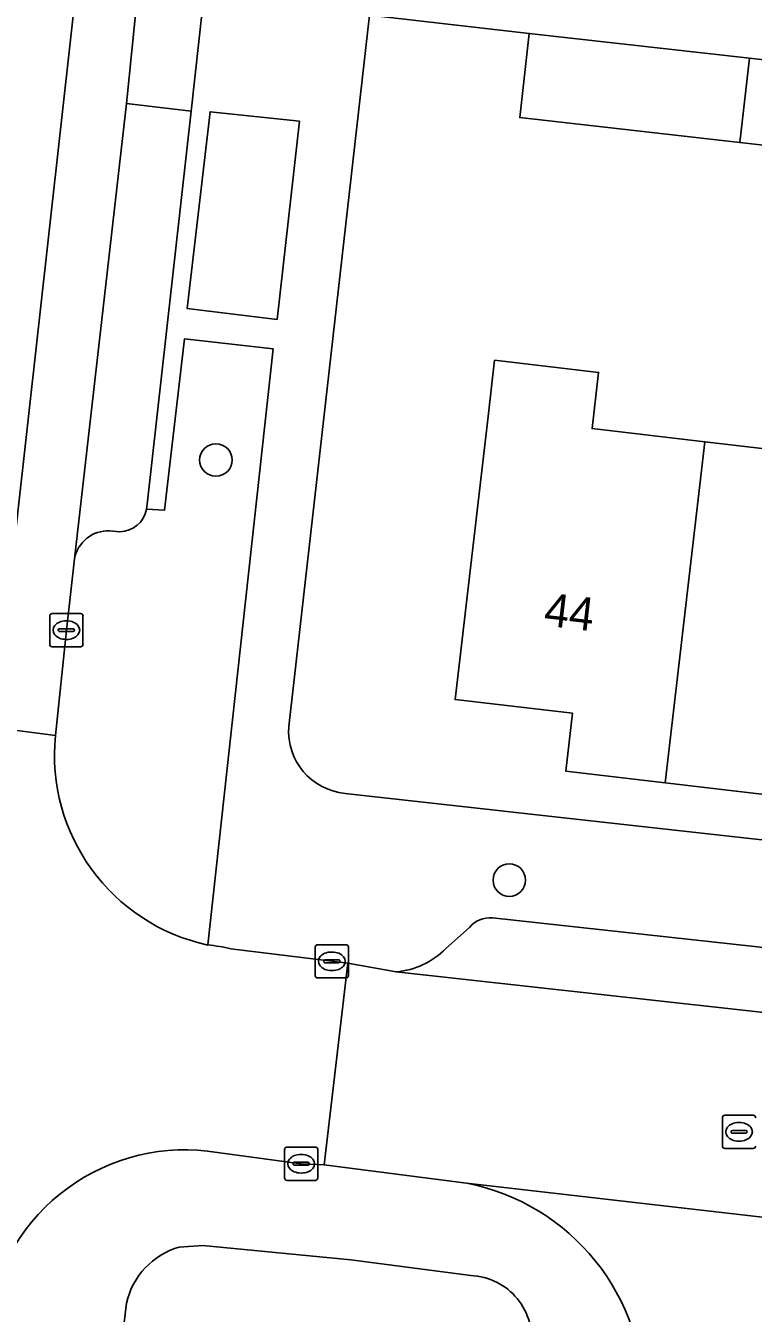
# Model space of a CAD drawing. Extents: x 162082 to 163401, y 388089 to 388636.
# Drawn here: x 162729.45 to 162751.33, y 388468.33 to 388507.04 of the extents above; entities that cross this region are included whole.
import ezdxf

# ---------------------------------------------------------------- set-up
doc = ezdxf.new("R2010")
doc.units = 0
for name, color, linetype in [('IMGEO_Boom', 7, 'Continuous'), ('IMGEO_Erf', 7, 'Continuous'), ('IMGEO_Groenvoorziening', 7, 'Continuous'), ('IMGEO_Kolk', 7, 'Continuous'), ('IMGEO_Pand', 7, 'Continuous'), ('IMGEO_Pand_nummerreeks', 7, 'Continuous'), ('IMGEO_Parkeervlak_open', 7, 'Continuous'), ('IMGEO_Rijbaan_lokaal_gesloten', 7, 'Continuous'), ('IMGEO_Rijbaan_lokaal_open', 7, 'Continuous'), ('IMGEO_Rioolput', 7, 'Continuous'), ('IMGEO_Voetpad_open', 7, 'Continuous')]:
    doc.layers.add(name, color=color, linetype=linetype)

msp = doc.modelspace()

# ---------------------------------------------------------------- linework, layer by layer
at = {"layer": 'IMGEO_Boom'}
for centre in [(162735.171, 388493.985), (162743.993, 388481.351)]:
    msp.add_circle(centre, 0.489, dxfattribs=at)
at = {"layer": 'IMGEO_Erf'}
for points in [[(162786.382, 388500.073), (162786.604, 388502.153), (162781.395, 388502.707), (162781.106, 388500.167), (162776.026, 388500.742), (162771.206, 388501.288), (162771.494, 388503.827), (162768.909, 388504.11), (162768.696, 388501.874), (162763.594, 388502.359), (162758.632, 388502.832), (162758.858, 388505.209), (162756.271, 388505.492), (162755.985, 388502.961), (162750.924, 388503.535), (162744.309, 388504.284), (162744.595, 388506.815), (162739.785, 388507.361), (162737.36, 388485.969)], [(162739.055, 388483.959), (162786.727, 388478.655), (162789.139, 388499.763), (162786.382, 388500.073)], [(162751.664, 388483.929), (162748.68, 388484.276), (162745.695, 388484.624), (162745.898, 388486.369), (162742.363, 388486.781), (162743.354, 388495.293), (162743.551, 388496.983), (162746.679, 388496.619), (162746.481, 388494.929), (162749.875, 388494.534), (162756.155, 388493.803)]]:
    msp.add_lwpolyline(points, dxfattribs=at)
msp.add_arc((162739.242, 388485.837), 1.887, 175.9805, 264.3003, dxfattribs=at)
at = {"layer": 'IMGEO_Groenvoorziening'}
msp.add_lwpolyline([(162737.681, 388504.173), (162734.995, 388504.458), (162734.308, 388498.538), (162737.011, 388498.215)], close=True, dxfattribs=at)
for points in [[(162734.928, 388479.401), (162736.893, 388497.327), (162734.226, 388497.626), (162733.629, 388492.476), (162733.087, 388492.504)], [(162732.285, 388491.828), (162731.979, 388491.853)], [(162730.922, 388491.017), (162730.675, 388488.87), (162730.347, 388485.702)], [(162742.841, 388469.464), (162739.226, 388469.935), (162734.775, 388470.361), (162734.07, 388470.318)], [(162732.481, 388468.63), (162731.101, 388457.179), (162730.907, 388454.753)]]:
    msp.add_lwpolyline(points, dxfattribs=at)
for centre, radius, start, end in [((162732.273, 388492.655), 0.828, 270.7994, 349.4552), ((162731.93, 388490.828), 1.026, 87.2786, 169.4036), ((162736.161, 388485.113), 5.844, 174.22, 257.8164), ((162734.705, 388468.128), 2.28, 106.1788, 167.282), ((162742.751, 388467.549), 1.917, 351.6289, 87.3215)]:
    msp.add_arc(centre, radius, start, end, dxfattribs=at)
at = {"layer": 'IMGEO_Kolk'}
for p, q in [((162730.174, 388488.444), (162730.174, 388489.296)), ((162730.249, 388489.37), (162731.101, 388489.37)), ((162731.175, 388489.296), (162731.175, 388488.444)), ((162730.433, 388488.864), (162730.433, 388488.876)), ((162730.476, 388488.913), (162730.874, 388488.913)), ((162730.662, 388489.15), (162730.687, 388489.15)), ((162730.917, 388488.876), (162730.917, 388488.864)), ((162730.871, 388488.827), (162730.473, 388488.827)), ((162730.685, 388488.59), (162730.66, 388488.59)), ((162731.101, 388488.37), (162730.249, 388488.37)), ((162738.155, 388478.484), (162738.155, 388479.336)), ((162738.23, 388479.41), (162739.082, 388479.41)), ((162738.643, 388479.19), (162738.668, 388479.19)), ((162739.156, 388479.336), (162739.156, 388478.484)), ((162738.414, 388478.904), (162738.414, 388478.916)), ((162738.852, 388478.867), (162738.454, 388478.867)), ((162738.457, 388478.953), (162738.855, 388478.953)), ((162738.898, 388478.916), (162738.898, 388478.904)), ((162739.082, 388478.41), (162738.23, 388478.41)), ((162738.666, 388478.63), (162738.641, 388478.63)), ((162737.235, 388472.397), (162737.235, 388473.249)), ((162737.31, 388473.323), (162738.162, 388473.323)), ((162737.723, 388473.103), (162737.748, 388473.103)), ((162738.236, 388473.249), (162738.236, 388472.397)), ((162737.494, 388472.817), (162737.494, 388472.829)), ((162737.932, 388472.78), (162737.534, 388472.78)), ((162737.537, 388472.866), (162737.935, 388472.866)), ((162737.978, 388472.829), (162737.978, 388472.817)), ((162738.162, 388472.323), (162737.31, 388472.323)), ((162737.746, 388472.543), (162737.721, 388472.543))]:
    msp.add_line(p, q, dxfattribs=at)
for points in [[(162730.174, 388488.444), (162730.174, 388489.296)], [(162730.249, 388489.37), (162731.101, 388489.37)], [(162731.175, 388489.296), (162731.175, 388488.444)], [(162731.101, 388488.37), (162730.249, 388488.37)], [(162738.155, 388478.484), (162738.155, 388479.336)], [(162738.23, 388479.41), (162739.082, 388479.41)], [(162739.156, 388479.336), (162739.156, 388478.484)], [(162739.082, 388478.41), (162738.23, 388478.41)], [(162737.235, 388472.397), (162737.235, 388473.249)], [(162737.31, 388473.323), (162738.162, 388473.323)], [(162738.236, 388473.249), (162738.236, 388472.397)], [(162738.162, 388472.323), (162737.31, 388472.323)]]:
    msp.add_lwpolyline(points, dxfattribs=at)
for centre, radius, start, end in [((162730.251, 388489.294), 0.0765, 91.552, 178.448), ((162730.251, 388489.294), 0.0765, 91.552, 178.448), ((162731.099, 388489.294), 0.0765, 1.552, 88.448), ((162731.099, 388489.294), 0.0765, 1.552, 88.448), ((162730.473, 388488.873), 0.0403, 85.8775, 175.7526), ((162730.47, 388488.863), 0.0366, 178.938, 274.7102), ((162730.874, 388488.87), 0.043, 264.8664, 352.4533), ((162730.878, 388488.875), 0.0386, 1.7309, 96.639), ((162730.251, 388488.446), 0.0765, 181.552, 268.448), ((162730.251, 388488.446), 0.0765, 181.552, 268.448), ((162731.099, 388488.446), 0.0765, 271.552, 358.448), ((162731.099, 388488.446), 0.0765, 271.552, 358.448), ((162738.232, 388479.334), 0.0765, 91.552, 178.448), ((162738.232, 388479.334), 0.0765, 91.552, 178.448), ((162739.08, 388479.334), 0.0765, 1.552, 88.448), ((162739.08, 388479.334), 0.0765, 1.552, 88.448), ((162738.454, 388478.913), 0.0403, 85.8775, 175.7526), ((162738.451, 388478.903), 0.0366, 178.938, 274.7102), ((162738.855, 388478.91), 0.043, 264.8664, 352.4533), ((162738.859, 388478.915), 0.0386, 1.7309, 96.639), ((162738.232, 388478.486), 0.0765, 181.552, 268.448), ((162738.232, 388478.486), 0.0765, 181.552, 268.448), ((162739.08, 388478.486), 0.0765, 271.552, 358.448), ((162739.08, 388478.486), 0.0765, 271.552, 358.448), ((162737.312, 388473.247), 0.0765, 91.552, 178.448), ((162737.312, 388473.247), 0.0765, 91.552, 178.448), ((162738.16, 388473.247), 0.0765, 1.552, 88.448), ((162738.16, 388473.247), 0.0765, 1.552, 88.448), ((162737.534, 388472.826), 0.0403, 85.8775, 175.7526), ((162737.531, 388472.816), 0.0366, 178.938, 274.7102), ((162737.935, 388472.823), 0.043, 264.8664, 352.4533), ((162737.939, 388472.828), 0.0386, 1.7309, 96.639), ((162737.312, 388472.399), 0.0765, 181.552, 268.448), ((162737.312, 388472.399), 0.0765, 181.552, 268.448), ((162738.16, 388472.399), 0.0765, 271.552, 358.448), ((162738.16, 388472.399), 0.0765, 271.552, 358.448)]:
    msp.add_arc(centre, radius, start, end, dxfattribs=at)
for centre, major_axis, ratio, start_param, end_param in [((162730.661, 388488.87), (-0.387, 0.002), 0.722429, 4.712389, 7.853982), ((162730.686, 388488.87), (-0.39, 0.002), 0.717154, 1.570796, 4.712389), ((162738.642, 388478.91), (-0.387, 0.002), 0.722429, 4.712389, 7.853982), ((162738.667, 388478.91), (-0.39, 0.002), 0.717154, 1.570796, 4.712389), ((162737.722, 388472.823), (-0.387, 0.002), 0.722429, 4.712389, 7.853982), ((162737.747, 388472.823), (-0.39, 0.002), 0.717154, 1.570796, 4.712389)]:
    msp.add_ellipse(centre, major_axis=major_axis, ratio=ratio, start_param=start_param, end_param=end_param, dxfattribs=at)
at = {"layer": 'IMGEO_Pand'}
for points in [[(162750.924, 388503.535), (162751.218, 388506.065), (162744.595, 388506.815), (162744.309, 388504.284)], [(162750.924, 388503.535), (162755.985, 388502.961), (162756.271, 388505.492), (162751.218, 388506.065)], [(162748.68, 388484.276), (162749.875, 388494.534), (162746.481, 388494.929), (162746.679, 388496.619), (162743.551, 388496.983), (162743.354, 388495.293), (162742.363, 388486.781), (162745.898, 388486.369), (162745.695, 388484.624)], [(162756.155, 388493.803), (162749.875, 388494.534), (162748.68, 388484.276), (162751.664, 388483.929), (162751.868, 388485.683), (162755.161, 388485.3)]]:
    msp.add_lwpolyline(points, close=True, dxfattribs=at)
at = {"layer": 'IMGEO_Parkeervlak_open'}
for points in [[(162734.427, 388504.473), (162732.479, 388504.706), (162730.922, 388491.017)], [(162733.087, 388492.504), (162733.107, 388492.654), (162734.427, 388504.473)], [(162731.979, 388491.853), (162732.285, 388491.828)], [(162742.796, 388479.932), (162742.086, 388479.3)], [(162781.685, 388476.037), (162743.484, 388480.216)], [(162740.592, 388478.592), (162784.746, 388473.713)]]:
    msp.add_lwpolyline(points, dxfattribs=at)
for centre, radius, start, end in [((162732.273, 388492.655), 0.828, 270.7994, 349.4552), ((162731.93, 388490.828), 1.026, 87.2786, 169.4036), ((162743.411, 388479.416), 0.803, 84.8147, 140.046), ((162740.395, 388480.938), 2.354, 274.8015, 315.9107)]:
    msp.add_arc(centre, radius, start, end, dxfattribs=at)
at = {"layer": 'IMGEO_Rijbaan_lokaal_gesloten'}
msp.add_lwpolyline([(162732.479, 388504.706), (162732.894, 388508.771), (162738.143, 388554.92), (162736.204, 388555.092), (162728.485, 388485.946), (162730.347, 388485.702), (162730.675, 388488.87), (162730.922, 388491.017)], close=True, dxfattribs=at)
at = {"layer": 'IMGEO_Rijbaan_lokaal_open'}
for points in [[(162730.347, 388485.702), (162728.485, 388485.946), (162736.204, 388555.092), (162738.143, 388554.92)], [(162739.134, 388478.857), (162738.656, 388478.91), (162735.624, 388479.286)], [(162734.92, 388473.205), (162737.736, 388472.823), (162738.428, 388472.787), (162739.134, 388478.857)], [(162884.626, 388462.489), (162876.83, 388463.357), (162855.559, 388465.713), (162851.737, 388466.136), (162847.428, 388466.664), (162846.818, 388466.733), (162795.687, 388472.482), (162794.041, 388472.628), (162786.019, 388473.51), (162784.746, 388473.713), (162740.592, 388478.592), (162739.134, 388478.857), (162738.428, 388472.787), (162742.707, 388472.238), (162757.624, 388470.527), (162759.881, 388470.341), (162827.517, 388462.78), (162833.436, 388462.073), (162853.043, 388459.912), (162856.186, 388459.572), (162858.177, 388459.371), (162896.45, 388455.19)], [(162757.624, 388470.527), (162742.707, 388472.238)]]:
    msp.add_lwpolyline(points, dxfattribs=at)
msp.add_lwpolyline([(162734.876, 388508.583), (162732.894, 388508.771), (162732.479, 388504.706), (162734.427, 388504.473)], close=True, dxfattribs=at)
for centre, radius, start, end in [((162736.161, 388485.113), 5.844, 174.22, 257.8164), ((162734.488, 388474.573), 4.848, 76.4453, 84.7903), ((162734.242, 388467.27), 5.974, 83.4797, 174.6702), ((162741.455, 388465.781), 6.577, 358.6065, 79.0229)]:
    msp.add_arc(centre, radius, start, end, dxfattribs=at)
at = {"layer": 'IMGEO_Rioolput'}
for p, q in [((162750.401, 388473.356), (162750.401, 388474.208)), ((162750.476, 388474.282), (162751.328, 388474.282)), ((162750.66, 388473.776), (162750.66, 388473.788)), ((162751.098, 388473.739), (162750.7, 388473.739)), ((162750.703, 388473.825), (162751.101, 388473.825)), ((162750.889, 388474.062), (162750.914, 388474.062)), ((162751.144, 388473.788), (162751.144, 388473.776)), ((162750.912, 388473.502), (162750.887, 388473.502)), ((162751.328, 388473.282), (162750.476, 388473.282))]:
    msp.add_line(p, q, dxfattribs=at)
for points in [[(162750.401, 388473.356), (162750.401, 388474.208)], [(162750.476, 388474.282), (162751.328, 388474.282)], [(162751.328, 388473.282), (162750.476, 388473.282)]]:
    msp.add_lwpolyline(points, dxfattribs=at)
for centre, radius, start, end in [((162750.478, 388474.206), 0.0765, 91.552, 178.448), ((162750.478, 388474.206), 0.0765, 91.552, 178.448), ((162751.326, 388474.206), 0.0765, 1.552, 88.448), ((162751.326, 388474.206), 0.0765, 1.552, 88.448), ((162750.7, 388473.785), 0.0403, 85.8775, 175.7526), ((162750.697, 388473.775), 0.0366, 178.938, 274.7102), ((162751.101, 388473.782), 0.043, 264.8664, 352.4533), ((162751.105, 388473.787), 0.0386, 1.7309, 96.639), ((162750.478, 388473.358), 0.0765, 181.552, 268.448), ((162750.478, 388473.358), 0.0765, 181.552, 268.448), ((162751.326, 388473.358), 0.0765, 271.552, 358.448), ((162751.326, 388473.358), 0.0765, 271.552, 358.448)]:
    msp.add_arc(centre, radius, start, end, dxfattribs=at)
for centre, major_axis, ratio, start_param, end_param in [((162750.888, 388473.782), (-0.387, 0.002), 0.722429, 4.712389, 7.853982), ((162750.913, 388473.782), (-0.39, 0.002), 0.717154, 1.570796, 4.712389)]:
    msp.add_ellipse(centre, major_axis=major_axis, ratio=ratio, start_param=start_param, end_param=end_param, dxfattribs=at)
at = {"layer": 'IMGEO_Voetpad_open'}
for points in [[(162737.36, 388485.969), (162739.785, 388507.361), (162739.957, 388508.884), (162745.878, 388561.46), (162744.217, 388562.343), (162739.286, 388562.889)], [(162738.723, 388560.481), (162738.473, 388558.431), (162743.715, 388557.817), (162742.877, 388550.452), (162740.156, 388550.803), (162740.405, 388553.228), (162739.881, 388553.247), (162734.876, 388508.583), (162734.427, 388504.473), (162733.107, 388492.654), (162733.087, 388492.504), (162733.629, 388492.476), (162734.226, 388497.626), (162736.893, 388497.327), (162734.928, 388479.401)], [(162739.785, 388507.361), (162744.595, 388506.815), (162751.218, 388506.065), (162756.271, 388505.492), (162758.858, 388505.209), (162758.896, 388505.609), (162763.858, 388505.137), (162768.961, 388504.651), (162768.909, 388504.11), (162771.494, 388503.827), (162771.549, 388504.308), (162776.379, 388503.76), (162781.449, 388503.185), (162781.395, 388502.707), (162786.604, 388502.153), (162789.374, 388501.858), (162789.54, 388503.424), (162784.697, 388503.888), (162779.729, 388504.451), (162776.059, 388504.867), (162765.675, 388506.212), (162765.798, 388507.537)], [(162877.252, 388468.541), (162871.805, 388469.165), (162856.628, 388470.904), (162853.139, 388471.305), (162847.118, 388471.904), (162794.676, 388477.705), (162786.727, 388478.655), (162739.055, 388483.959)], [(162742.086, 388479.3), (162742.796, 388479.932)], [(162743.484, 388480.216), (162781.685, 388476.037)], [(162735.624, 388479.286), (162738.656, 388478.91), (162739.134, 388478.857), (162740.592, 388478.592)], [(162742.707, 388472.238), (162738.428, 388472.787), (162737.736, 388472.823), (162734.92, 388473.205)], [(162734.07, 388470.318), (162734.775, 388470.361), (162739.226, 388469.935), (162742.841, 388469.464)], [(162730.907, 388454.753), (162731.101, 388457.179), (162732.481, 388468.63)]]:
    msp.add_lwpolyline(points, dxfattribs=at)
msp.add_lwpolyline([(162737.681, 388504.173), (162737.011, 388498.215), (162734.308, 388498.538), (162734.995, 388504.458)], close=True, dxfattribs=at)
for centre, radius, start, end in [((162739.242, 388485.837), 1.887, 175.9805, 264.3003), ((162743.411, 388479.416), 0.803, 84.8147, 140.046), ((162734.488, 388474.573), 4.848, 76.4453, 84.7903), ((162740.395, 388480.938), 2.354, 274.8015, 315.9107), ((162734.242, 388467.27), 5.974, 83.4797, 174.6702), ((162741.455, 388465.781), 6.577, 358.6065, 79.0229), ((162734.705, 388468.128), 2.28, 106.1788, 167.282), ((162742.751, 388467.549), 1.917, 351.6289, 87.3215)]:
    msp.add_arc(centre, radius, start, end, dxfattribs=at)

# ---------------------------------------------------------------- texts
at = {"layer": 'IMGEO_Pand_nummerreeks'}
msp.add_text('44', height=1, rotation=353.3254, dxfattribs=at).set_placement((162745.006, 388489.008))

doc.saveas('drawing.dxf')
